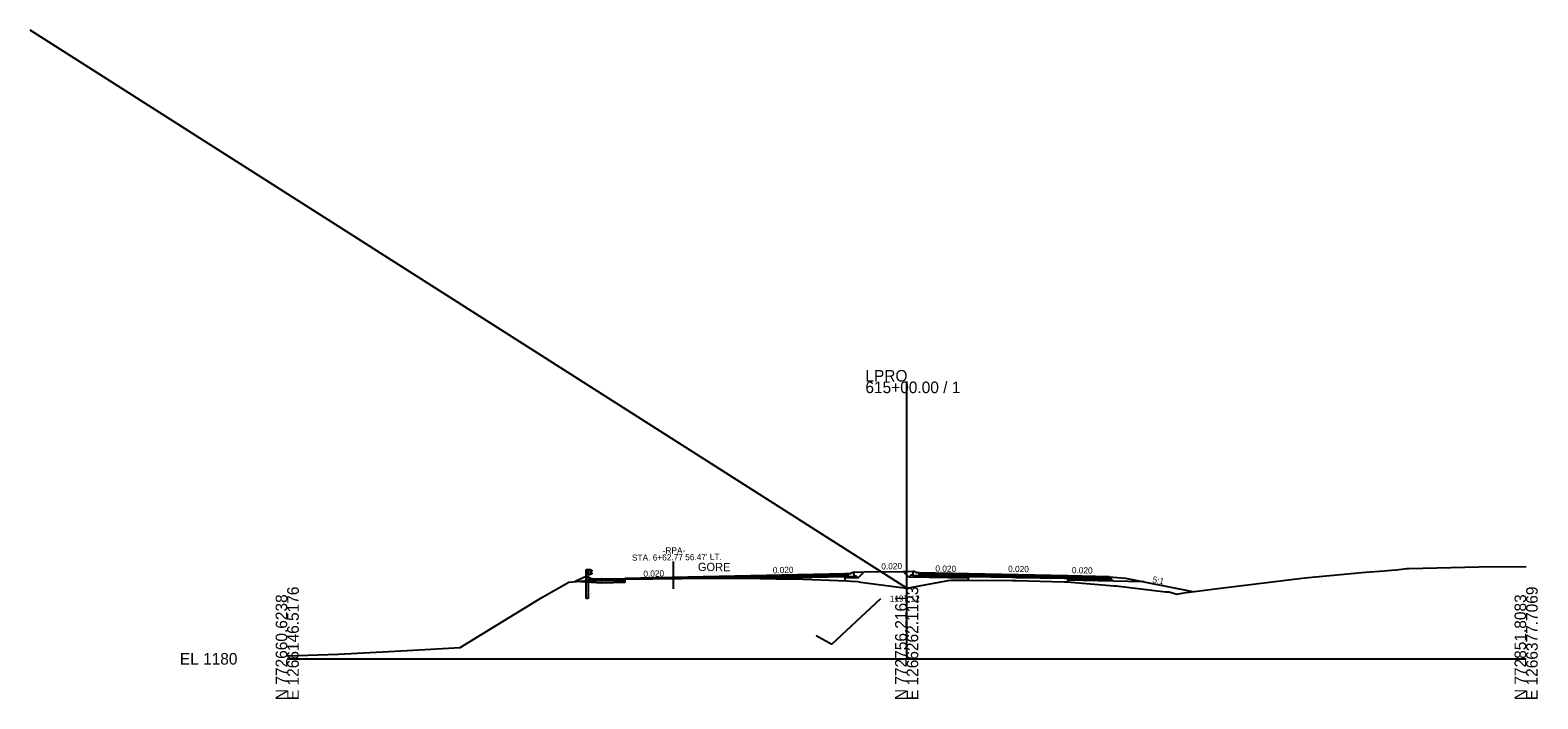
# Model space of a CAD drawing. Extents: x -3833 to 1267678, y -522 to 773248.
# Drawn here: x 1937.8 to 2302.8, y 5990.3 to 6152.2 of the extents above; entities that cross this region are included whole.
import ezdxf

# ---------------------------------------------------------------- set-up
doc = ezdxf.new("R2010")
doc.units = 0
for name, color, linetype in [('Exist Cross Section Cell', 7, 'Continuous'), ('Exist XS Center Line Elevation Label', 7, 'Continuous'), ('Exist XS Ground Line', 7, 'Continuous'), ('Prop CMT DNC', 7, 'Continuous'), ('Prop CMT Guardrail Graphics', 7, 'Continuous'), ('Prop CMT Pvmt Course 1', 7, 'Continuous'), ('Prop CMT Pvmt Course 2', 7, 'Continuous'), ('Prop CMT Pvmt Course 3', 7, 'Continuous'), ('Prop CMT Pvmt Course 4', 7, 'Continuous'), ('Prop CMT Shld Paved Course 1', 7, 'Continuous'), ('Prop CMT Shld Paved Course 2', 7, 'Continuous'), ('Prop CMT Shld Paved Course 4', 7, 'Continuous'), ('Prop CMT Slope Grass', 7, 'Continuous'), ('Prop CMT Subgrade Earthwork', 7, 'Continuous'), ('Prop Conc Curb and Gutter', 7, 'Continuous'), ('Prop Conc Island Cover', 7, 'Continuous'), ('Prop Corridor Mesh Bottom', 7, 'Continuous'), ('Prop XS Ditch Slope Text', 7, 'Continuous'), ('Prop XS Finish Grade', 7, 'Continuous'), ('Prop XS SE Text', 7, 'Continuous'), ('Prop XS Shear Point Element', 7, 'Continuous'), ('Prop XS Shear Point Label', 7, 'Continuous'), ('Scratch_Level_1', 7, 'Continuous'), ('Scratch_Level_5', 7, 'Continuous'), ('Typical Curb CELL', 7, 'Continuous')]:
    doc.layers.add(name, color=color, linetype=linetype)

msp = doc.modelspace()

# ---------------------------------------------------------------- linework, layer by layer
at = {"layer": 'Exist Cross Section Cell'}
for p, q in [((2150, 6000), (2150, 6067.11)), ((2000, 6000), (2150, 6000)), ((2150, 6000), (2300, 6000))]:
    msp.add_line(p, q, dxfattribs=at)
at = {"layer": 'Exist XS Ground Line'}
for p, q in [((2246.4, 6019.59), (2261.12, 6020.96)), ((2261.12, 6020.96), (2265.62, 6021.27)), ((2265.62, 6021.27), (2267.4, 6021.48)), ((2267.4, 6021.48), (2268.59, 6021.57)), ((2268.59, 6021.57), (2271, 6021.84)), ((2271, 6021.84), (2271.6, 6021.86)), ((2271.6, 6021.86), (2288.59, 6022.3)), ((2288.59, 6022.3), (2300, 6022.37)), ((2061.65, 6014.84), (2068.19, 6018.54)), ((2068.19, 6018.54), (2071.01, 6018.83)), ((2071.01, 6018.83), (2075.83, 6019.27)), ((2075.83, 6019.27), (2076.81, 6019.33)), ((2076.81, 6019.33), (2077.36, 6019.34)), ((2077.36, 6019.34), (2077.86, 6019.36)), ((2077.86, 6019.36), (2084.45, 6019.3)), ((2084.45, 6019.3), (2092.64, 6019.44)), ((2092.64, 6019.44), (2095.63, 6019.46)), ((2095.63, 6019.46), (2105.3, 6019.52)), ((2105.3, 6019.52), (2110.51, 6019.48)), ((2110.51, 6019.48), (2118.47, 6019.38)), ((2118.47, 6019.38), (2122.61, 6019.32)), ((2122.61, 6019.32), (2127.06, 6019.16)), ((2127.06, 6019.16), (2135.61, 6018.84)), ((2135.61, 6018.84), (2136.53, 6018.79)), ((2136.53, 6018.79), (2138.15, 6018.69)), ((2138.15, 6018.69), (2138.84, 6018.59)), ((2138.84, 6018.59), (2150.03, 6017.11)), ((2150.03, 6017.11), (2160.05, 6018.95)), ((2160.05, 6018.95), (2160.79, 6019.05)), ((2160.79, 6019.05), (2164.55, 6019.06)), ((2164.55, 6019.06), (2164.89, 6019.06)), ((2164.89, 6019.06), (2175.62, 6018.99)), ((2175.62, 6018.99), (2176.42, 6018.99)), ((2176.42, 6018.99), (2188.18, 6018.64)), ((2188.18, 6018.64), (2188.79, 6018.63)), ((2188.79, 6018.63), (2200.28, 6017.68)), ((2200.28, 6017.68), (2200.72, 6017.65)), ((2200.72, 6017.65), (2212.64, 6016.25)), ((2219.73, 6016.32), (2225.36, 6017.02)), ((2225.36, 6017.02), (2246.4, 6019.59)), ((2041.89, 6002.74), (2061.65, 6014.84)), ((2212.64, 6016.25), (2213.49, 6016.17)), ((2213.49, 6016.17), (2213.81, 6016.14)), ((2213.81, 6016.14), (2215.39, 6015.66)), ((2215.39, 6015.66), (2217.62, 6016.05)), ((2217.62, 6016.05), (2219.73, 6016.32)), ((2027.57, 6001.89), (2041.89, 6002.74)), ((2000, 6000.68), (2012.43, 6001.16)), ((2012.43, 6001.16), (2027.57, 6001.89))]:
    msp.add_line(p, q, dxfattribs=at)
at = {"layer": 'Prop CMT Guardrail Graphics'}
for p, q in [((2072.39, 6019.08), (2072.39, 6021.58)), ((2072.39, 6021.58), (2072.88, 6021.58)), ((2072.88, 6020.4), (2072.88, 6021.58)), ((2072.88, 6021.58), (2073.55, 6021.58)), ((2072.88, 6021.58), (2072.88, 6019.07)), ((2073.55, 6020.4), (2072.88, 6020.4)), ((2073.55, 6021.58), (2073.55, 6020.4)), ((2073.55, 6021.5), (2073.65, 6021.48)), ((2073.55, 6020.48), (2073.55, 6021.5)), ((2073.55, 6021.5), (2073.55, 6021.5)), ((2073.55, 6021.5), (2073.55, 6021.5)), ((2073.65, 6020.5), (2073.55, 6020.48)), ((2073.79, 6021.23), (2073.56, 6021.03)), ((2073.56, 6021.03), (2073.56, 6021.03)), ((2073.56, 6021.03), (2073.56, 6020.94)), ((2073.56, 6020.94), (2073.56, 6020.94)), ((2073.56, 6020.94), (2073.79, 6020.74)), ((2073.65, 6021.48), (2073.65, 6021.48)), ((2073.65, 6021.48), (2073.79, 6021.38)), ((2073.79, 6020.6), (2073.65, 6020.5)), ((2073.65, 6020.5), (2073.65, 6020.5)), ((2073.79, 6021.38), (2073.79, 6021.38)), ((2073.79, 6021.38), (2073.79, 6021.23)), ((2073.79, 6021.23), (2073.79, 6021.23)), ((2073.79, 6020.74), (2073.79, 6020.74)), ((2073.79, 6020.74), (2073.79, 6020.6)), ((2073.79, 6020.6), (2073.79, 6020.6)), ((2072.39, 6014.57), (2072.39, 6019.08)), ((2072.88, 6019.07), (2072.88, 6014.57)), ((2072.88, 6014.57), (2072.39, 6014.57))]:
    msp.add_line(p, q, dxfattribs=at)
at = {"layer": 'Prop CMT Pvmt Course 1'}
for p, q in [((2135, 6020.53), (2081.79, 6019.47)), ((2135, 6020.28), (2135, 6020.53)), ((2189, 6020.05), (2165, 6020.53)), ((2165, 6020.53), (2165, 6020.28)), ((2078.64, 6019.41), (2078.64, 6019.41)), ((2093.22, 6019.45), (2135, 6020.28)), ((2093.22, 6019.45), (2111, 6019.8)), ((2093.22, 6019.45), (2093.22, 6019.45)), ((2135, 6020.28), (2135, 6020.28)), ((2165, 6020.28), (2165, 6020.28)), ((2165, 6020.28), (2189, 6019.8)), ((2189, 6020.05), (2189, 6020.05)), ((2189, 6019.8), (2189, 6019.8)), ((2189, 6019.8), (2189, 6019.8))]:
    msp.add_line(p, q, dxfattribs=at)
at = {"layer": 'Prop CMT Pvmt Course 2'}
for p, q in [((2165, 6020.28), (2153, 6020.52)), ((2135.77, 6020.3), (2135, 6020.28)), ((2135, 6020.28), (2135, 6020.28)), ((2135, 6020.28), (2135, 6019.95)), ((2135, 6019.95), (2135.77, 6019.96)), ((2135, 6019.95), (2135, 6019.95)), ((2135, 6019.95), (2135, 6019.95)), ((2135, 6019.95), (2135, 6019.95)), ((2153, 6020.19), (2165, 6019.95)), ((2165, 6019.95), (2165, 6020.28)), ((2165, 6020.28), (2165, 6020.28)), ((2165, 6019.95), (2165, 6019.95)), ((2165, 6019.95), (2165, 6019.95)), ((2165, 6019.95), (2165, 6019.95))]:
    msp.add_line(p, q, dxfattribs=at)
at = {"layer": 'Prop CMT Pvmt Course 3'}
for p, q in [((2135.77, 6019.96), (2135.77, 6019.96)), ((2137.79, 6020.01), (2137.29, 6020)), ((2138.24, 6019.56), (2137.79, 6020.01))]:
    msp.add_line(p, q, dxfattribs=at)
at = {"layer": 'Prop CMT Pvmt Course 4'}
for p, q in [((2135, 6019.95), (2135, 6019.95)), ((2135, 6019.95), (2135, 6019.95)), ((2135, 6019.95), (2135, 6019.49)), ((2135, 6019.12), (2135, 6019.12)), ((2135, 6019.12), (2135, 6019.12)), ((2135, 6019.12), (2135, 6019.12)), ((2150.99, 6020.23), (2150.54, 6019.78)), ((2151.49, 6020.22), (2150.99, 6020.23)), ((2165, 6019.49), (2165, 6019.95)), ((2165, 6019.95), (2165, 6019.95)), ((2165, 6019.95), (2165, 6019.95)), ((2165, 6019.12), (2165, 6019.12)), ((2165, 6019.12), (2165, 6019.12)), ((2165, 6019.12), (2165, 6019.12))]:
    msp.add_line(p, q, dxfattribs=at)
at = {"layer": 'Prop CMT Shld Paved Course 1'}
for p, q in [((2135.77, 6020.55), (2135, 6020.53)), ((2135, 6020.53), (2135, 6020.53)), ((2135, 6020.53), (2135, 6020.28)), ((2165, 6020.53), (2153, 6020.77)), ((2165, 6020.28), (2165, 6020.53)), ((2165, 6020.53), (2165, 6020.53)), ((2073.56, 6019.02), (2073.56, 6019.02)), ((2073.56, 6019.02), (2073.56, 6019.02)), ((2073.56, 6019.02), (2073.56, 6019.02)), ((2073.56, 6019.02), (2073.56, 6019.02)), ((2073.81, 6019.27), (2073.81, 6019.27)), ((2073.81, 6019.27), (2073.81, 6019.27)), ((2076.15, 6019.36), (2081.79, 6019.47)), ((2135, 6020.28), (2135, 6020.28)), ((2135, 6020.28), (2135, 6020.28)), ((2165, 6020.28), (2165, 6020.28)), ((2165, 6020.28), (2165, 6020.28)), ((2199, 6019.85), (2189, 6020.05)), ((2199.26, 6019.6), (2199, 6019.85))]:
    msp.add_line(p, q, dxfattribs=at)
at = {"layer": 'Prop CMT Shld Paved Course 2'}
for p, q in [((2073.22, 6018.68), (2073.22, 6018.68)), ((2073.22, 6018.68), (2073.22, 6018.68)), ((2073.22, 6018.68), (2073.22, 6018.68)), ((2073.22, 6018.68), (2073.22, 6018.68)), ((2073.56, 6019.02), (2073.56, 6019.02)), ((2073.56, 6019.02), (2073.56, 6019.02)), ((2076.15, 6019.11), (2081.79, 6019.22)), ((2081.79, 6018.88), (2076.15, 6018.77)), ((2118.47, 6019.95), (2093.22, 6019.45)), ((2111, 6019.48), (2111, 6019.48)), ((2111.29, 6019.47), (2118.47, 6019.62)), ((2122.61, 6020.03), (2118.47, 6019.95)), ((2118.47, 6019.95), (2118.47, 6019.95)), ((2118.47, 6019.62), (2122.61, 6019.7)), ((2118.47, 6019.62), (2118.47, 6019.62)), ((2127.06, 6020.12), (2122.61, 6020.03)), ((2122.61, 6020.03), (2122.61, 6020.03)), ((2122.61, 6020.03), (2122.61, 6020.03)), ((2122.61, 6019.7), (2127.06, 6019.79)), ((2122.61, 6019.7), (2122.61, 6019.7)), ((2122.61, 6019.7), (2122.61, 6019.7)), ((2135, 6020.28), (2127.06, 6020.12)), ((2127.06, 6020.12), (2127.06, 6020.12)), ((2127.06, 6019.79), (2135, 6019.95)), ((2127.06, 6019.79), (2127.06, 6019.79)), ((2135, 6019.95), (2135, 6019.95)), ((2175.62, 6020.07), (2165, 6020.28)), ((2165, 6020.28), (2165, 6020.28)), ((2165, 6020.28), (2165, 6019.95)), ((2165, 6019.95), (2165, 6019.95)), ((2165, 6019.95), (2165, 6019.95)), ((2165, 6019.95), (2175.62, 6019.74)), ((2176.42, 6020.05), (2175.62, 6020.07)), ((2175.62, 6020.07), (2175.62, 6020.07)), ((2175.62, 6019.74), (2175.62, 6019.74)), ((2175.62, 6019.74), (2176.42, 6019.72)), ((2188.18, 6019.82), (2176.42, 6020.05)), ((2176.42, 6020.05), (2176.42, 6020.05)), ((2176.42, 6019.72), (2176.42, 6019.72)), ((2176.42, 6019.72), (2188.18, 6019.49)), ((2188.79, 6019.81), (2188.18, 6019.82)), ((2188.18, 6019.82), (2188.18, 6019.82)), ((2188.18, 6019.49), (2188.18, 6019.49)), ((2188.18, 6019.49), (2188.79, 6019.47)), ((2189, 6019.8), (2188.79, 6019.81)), ((2188.79, 6019.81), (2188.79, 6019.81)), ((2188.79, 6019.47), (2188.79, 6019.47)), ((2188.79, 6019.47), (2189, 6019.47)), ((2189, 6019.01), (2189, 6019.8)), ((2199.26, 6019.6), (2189, 6019.8)), ((2189, 6019.47), (2189, 6019.47)), ((2189, 6019.47), (2199.59, 6019.26)), ((2199.59, 6019.26), (2199.26, 6019.6))]:
    msp.add_line(p, q, dxfattribs=at)
at = {"layer": 'Prop CMT Shld Paved Course 4'}
for p, q in [((2072.23, 6018.55), (2072.62, 6018.94)), ((2072.62, 6018.94), (2073.13, 6018.94)), ((2076.15, 6018.94), (2076.15, 6018.77)), ((2200.06, 6018.79), (2199.59, 6019.26))]:
    msp.add_line(p, q, dxfattribs=at)
at = {"layer": 'Prop CMT Slope Grass'}
for p, q in [((2137.29, 6020.98), (2139.7, 6021.02)), ((2149.16, 6021.17), (2151.49, 6021.2)), ((2072.43, 6019.96), (2069.7, 6018.7)), ((2072.43, 6019.96), (2073.13, 6019.62)), ((2199, 6019.85), (2203, 6019.53)), ((2203, 6019.53), (2207.43, 6018.65))]:
    msp.add_line(p, q, dxfattribs=at)
at = {"layer": 'Prop CMT Subgrade Earthwork'}
for p, q in [((2138.24, 6019.56), (2139.7, 6021.02)), ((2150.54, 6019.78), (2149.16, 6021.17)), ((2076.15, 6018.31), (2069.7, 6018.7)), ((2081.79, 6018.43), (2076.15, 6018.31)), ((2081.79, 6019.33), (2081.79, 6018.43)), ((2138.24, 6019.56), (2135, 6019.49)), ((2135, 6019.49), (2135, 6018.86)), ((2165, 6019.49), (2150.54, 6019.78)), ((2165, 6019.06), (2165, 6019.49)), ((2207.43, 6018.65), (2189, 6019.01)), ((2189, 6019.01), (2189, 6018.61))]:
    msp.add_line(p, q, dxfattribs=at)
at = {"layer": 'Prop Conc Curb and Gutter'}
for p, q in [((2136.52, 6020.56), (2135.77, 6020.55)), ((2135.77, 6020.55), (2135.77, 6020.55)), ((2135.77, 6020.55), (2135.77, 6019.96)), ((2135.77, 6020.55), (2135.77, 6020.55)), ((2136.53, 6020.56), (2136.52, 6020.56)), ((2137.29, 6020.98), (2136.53, 6020.73)), ((2136.53, 6020.73), (2136.53, 6020.73)), ((2136.53, 6020.73), (2136.53, 6020.56)), ((2137.29, 6020), (2137.29, 6020.98)), ((2152.25, 6020.95), (2151.49, 6021.2)), ((2151.49, 6021.2), (2151.49, 6020.22)), ((2152.25, 6020.79), (2152.25, 6020.95)), ((2152.25, 6020.95), (2152.25, 6020.95)), ((2153, 6020.77), (2152.25, 6020.79)), ((2152.25, 6020.79), (2152.25, 6020.79)), ((2153, 6020.19), (2153, 6020.77)), ((2153, 6020.77), (2153, 6020.77)), ((2135.77, 6019.96), (2137.29, 6020)), ((2135.77, 6019.96), (2135.77, 6019.96)), ((2135.77, 6019.96), (2135.77, 6019.96)), ((2135.77, 6019.96), (2135.77, 6019.96)), ((2151.49, 6020.22), (2151.49, 6020.22)), ((2151.49, 6020.22), (2153, 6020.19)), ((2153, 6020.19), (2153, 6020.19)), ((2153, 6020.19), (2153, 6020.19))]:
    msp.add_line(p, q, dxfattribs=at)
at = {"layer": 'Prop Conc Island Cover'}
for p, q in [((2151.49, 6021.2), (2151.49, 6021.2)), ((2151.49, 6021.2), (2151.49, 6021.2)), ((2151.49, 6020.95), (2151.49, 6020.95)), ((2151.49, 6020.95), (2151.49, 6020.95))]:
    msp.add_line(p, q, dxfattribs=at)
at = {"layer": 'Prop Corridor Mesh Bottom'}
for p, q in [((2165, 6020.53), (2165, 6020.28)), ((2189, 6020.05), (2189, 6019.8))]:
    msp.add_line(p, q, dxfattribs=at)
at = {"layer": 'Prop XS Finish Grade'}
for p, q in [((2139.7, 6021.02), (2149.16, 6021.17)), ((2151.49, 6021.2), (2151.49, 6021.2)), ((2069.79, 6018.71), (2069.79, 6018.71)), ((2207.43, 6018.65), (2219.33, 6016.27))]:
    msp.add_line(p, q, dxfattribs=at)
at = {"layer": 'Prop XS Shear Point Element'}
msp.add_line((2093.53, 6016.94), (2093.53, 6023.53), dxfattribs=at)
at = {"layer": 'Scratch_Level_1'}
msp.add_line((2150, 6017.12), (1937.75, 6152.18), dxfattribs=at)
at = {"layer": 'Scratch_Level_5'}
for p, q in [((2131.87, 6003.57), (2143.73, 6014.59)), ((2128.09, 6005.67), (2131.87, 6003.57))]:
    msp.add_line(p, q, dxfattribs=at)
at = {"layer": 'Typical Curb CELL'}
for p, q in [((2073.13, 6018.94), (2073.13, 6019.62)), ((2073.81, 6019.27), (2073.13, 6019.62)), ((2073.13, 6018.94), (2076.15, 6018.94)), ((2073.16, 6019.24), (2073.32, 6019.28)), ((2073.3, 6019.19), (2073.16, 6019.24)), ((2073.32, 6019.28), (2073.3, 6019.19)), ((2073.83, 6019.15), (2073.73, 6019.08)), ((2073.73, 6019.08), (2073.9, 6019.04)), ((2076.14, 6019.35), (2073.81, 6019.27)), ((2073.9, 6019.04), (2073.83, 6019.15)), ((2074.57, 6019.21), (2074.54, 6019.1)), ((2074.54, 6019.1), (2074.66, 6019.09)), ((2074.66, 6019.09), (2074.57, 6019.21)), ((2075.08, 6019.15), (2074.98, 6019.08)), ((2074.98, 6019.08), (2075.14, 6019.04)), ((2075.14, 6019.04), (2075.08, 6019.15)), ((2075.82, 6019.21), (2075.79, 6019.1)), ((2075.79, 6019.1), (2075.91, 6019.09)), ((2075.91, 6019.09), (2075.82, 6019.21)), ((2076.15, 6019.36), (2076.15, 6019.36)), ((2076.15, 6018.94), (2076.15, 6019.34))]:
    msp.add_line(p, q, dxfattribs=at)
for centre in [(2073.19, 6019.32), (2073.29, 6019.05), (2073.41, 6019.1), (2073.67, 6019.13), (2073.68, 6019.08), (2073.86, 6018.99), (2073.89, 6019.09), (2074.08, 6019.06), (2074.13, 6019.17), (2074.25, 6019.14), (2074.29, 6019.02), (2074.34, 6019.05), (2074.54, 6019.05), (2074.66, 6019.1), (2074.75, 6019.09), (2074.85, 6019.05), (2074.9, 6019.19), (2074.91, 6019.13), (2074.93, 6019.08), (2075.14, 6019.09), (2075.33, 6019.06), (2075.38, 6019.17), (2075.43, 6019.14), (2075.5, 6019.14), (2075.54, 6019.02), (2075.59, 6019.05), (2075.65, 6019.23), (2076.02, 6019.3), (2076.06, 6019.18)]:
    msp.add_circle(centre, 0.00802, dxfattribs=at)
msp.add_arc((2076.14, 6019.34), 0.0104, 0, 92.048, dxfattribs=at)

# ---------------------------------------------------------------- texts
at = {"layer": 'Exist Cross Section Cell'}
for s, p in [('LPRO', (2140, 6067.11)), ('615+00.00 / 1', (2140, 6064.31)), ('EL 1180', (1974, 5998.6))]:
    msp.add_text(s, height=2.8, dxfattribs=at).set_placement(p)
for s, p in [('E 1266146.5176', (2002.8, 5990)), ('E 1266262.1123', (2152.8, 5990)), ('E 1266377.7069', (2302.8, 5990)), ('N 772660.6238', (2000, 5990)), ('N 772756.2161', (2150, 5990)), ('N 772851.8083', (2300, 5990))]:
    msp.add_text(s, height=2.8, rotation=90, dxfattribs=at).set_placement(p)
at = {"layer": 'Exist XS Center Line Elevation Label'}
msp.add_text('1197.12', height=1.5, dxfattribs=at).set_placement((2145.91, 6013.82))
at = {"layer": 'Prop CMT DNC'}
for p in [(2135, 6020.53), (2135, 6020.53), (2136.53, 6020.56), (2152.25, 6020.79), (2165, 6020.53), (2165, 6020.53), (2189, 6020.05), (2189, 6020.05), (2199, 6019.85)]:
    msp.add_text('X', height=0.00025, dxfattribs=at).set_placement(p)
at = {"layer": 'Prop XS Ditch Slope Text'}
msp.add_text('5:1', height=1.5, rotation=348.7683, dxfattribs=at).set_placement((2209.43, 6018.52))
at = {"layer": 'Prop XS SE Text'}
for s, rotation, p in [("STA. 6+62.77 56.47' LT.", 0.5826, (2083.5, 6023.72)), ('-RPA-', 0.5826, (2090.93, 6025.45)), ('0.020', 1.397, (2086.26, 6019.82)), ('0.020', 1.397, (2117.59, 6020.68)), ('0.020', 1.299, (2143.88, 6021.61)), ('0.020', 358.8542, (2156.94, 6021.12)), ('0.020', 358.8542, (2174.56, 6021.05)), ('0.020', 358.8542, (2190, 6020.72))]:
    msp.add_text(s, height=1.5, rotation=rotation, dxfattribs=at).set_placement(p)
at = {"layer": 'Prop XS Shear Point Label'}
msp.add_text('GORE', height=2, rotation=359.5382, dxfattribs=at).set_placement((2099.44, 6021.25))

doc.saveas('drawing.dxf')
